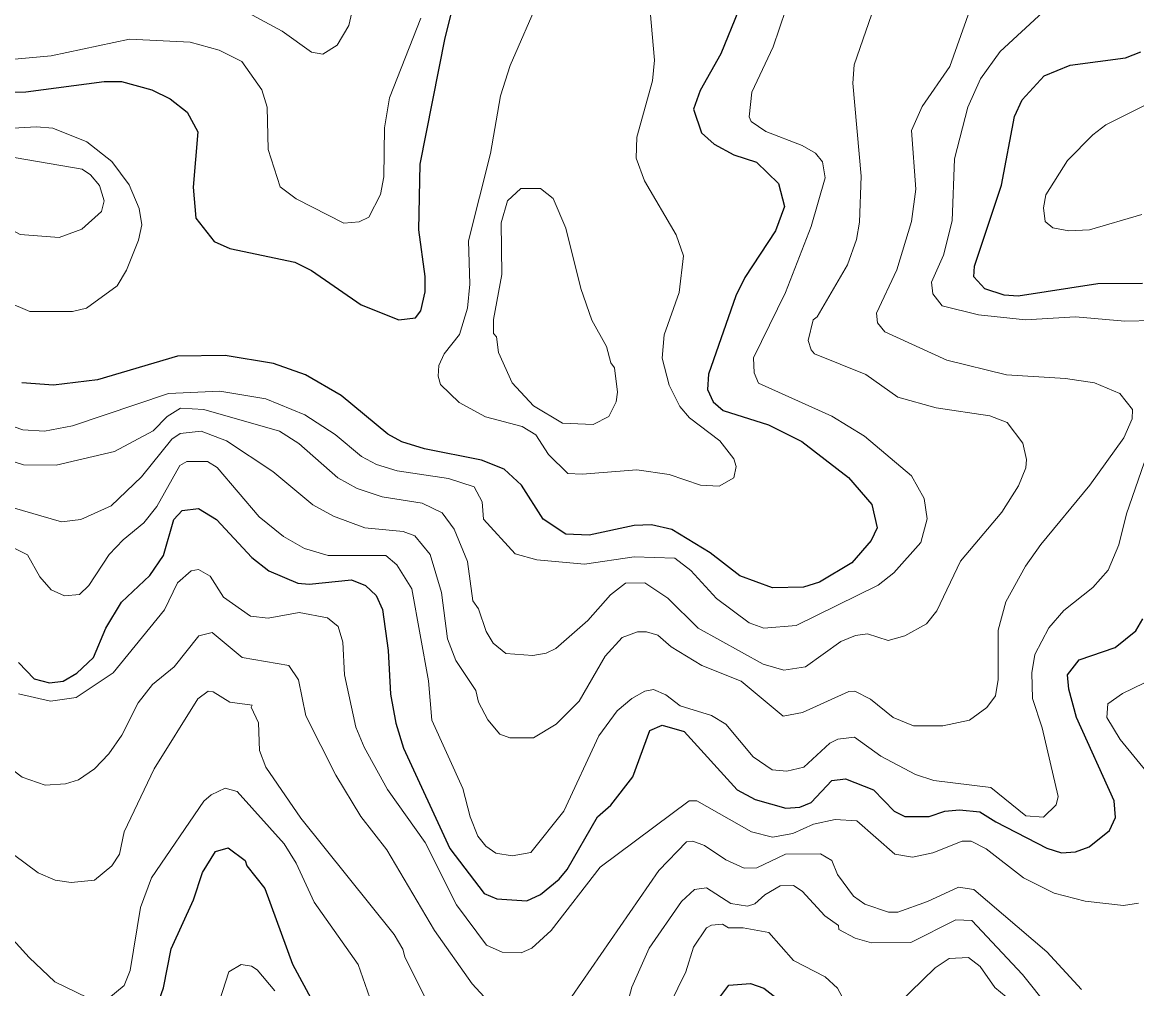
# Model space of a CAD drawing. Extents: x 673.3 to 698.5, y 6984.3 to 7012.3.
# Drawn here: x 692.636 to 693.858, y 6992.322 to 6993.382 of the extents above; entities that cross this region are included whole.
import ezdxf

# ---------------------------------------------------------------- set-up
doc = ezdxf.new("R2010")
doc.units = 0
doc.header["$LTSCALE"] = 0.032
doc.layers.add('1', color=7, linetype='Continuous', lineweight=25)
doc.layers.add('2', color=7, linetype='Continuous', lineweight=13)

msp = doc.modelspace()

# ---------------------------------------------------------------- linework, layer by layer
at = {"layer": '1'}
for points in [[(692.823, 6993.2014), (692.8258, 6993.1671), (692.846, 6993.1417), (692.8631, 6993.1338), (692.9347, 6993.1191), (692.9528, 6993.1099), (693.0074, 6993.0721), (693.0487, 6993.0559), (693.067, 6993.0579), (693.0729, 6993.0655), (693.0777, 6993.0866), (693.0777, 6993.1032), (693.0705, 6993.1543), (693.0721, 6993.2264), (693.0997, 6993.3651), (693.1433, 6993.5407)], [(693.4214, 6993.3952), (693.4021, 6993.3475), (693.3792, 6993.3075), (693.3719, 6993.2867), (693.3808, 6993.261), (693.3948, 6993.2486), (693.4162, 6993.2366), (693.4413, 6993.2286), (693.4655, 6993.2052), (693.4718, 6993.18), (693.462, 6993.1532), (693.4283, 6993.102), (693.4185, 6993.0822), (693.3886, 6992.9962), (693.3873, 6992.9794), (693.3936, 6992.9656), (693.4047, 6992.9562), (693.4543, 6992.9407), (693.4911, 6992.9221), (693.5422, 6992.8828), (693.5678, 6992.853), (693.5736, 6992.8277), (693.567, 6992.8136), (693.5457, 6992.7892), (693.5103, 6992.768), (693.4928, 6992.7625), (693.4589, 6992.7618), (693.4229, 6992.7749), (693.3902, 6992.8001), (693.3481, 6992.8256), (693.3259, 6992.8308), (693.3071, 6992.8301), (693.2577, 6992.8196), (693.2319, 6992.8206), (693.2071, 6992.8369), (693.1833, 6992.8743), (693.1643, 6992.8918), (693.1393, 6992.9019), (693.0768, 6992.9143), (693.0521, 6992.9219), (693.0365, 6992.9303), (692.9855, 6992.9728), (692.9461, 6992.9953), (692.9113, 6993.0077), (692.8582, 6993.0166), (692.8058, 6993.0158), (692.7181, 6992.9898), (692.6696, 6992.9842), (692.635, 6992.9865)], [(693.8647, 6993.0957), (693.8156, 6993.0953), (693.7283, 6993.0818), (693.713, 6993.0826), (693.6919, 6993.0899), (693.6798, 6993.103), (693.6805, 6993.1146), (693.71, 6993.2035), (693.7243, 6993.2787), (693.7327, 6993.297), (693.7567, 6993.3234), (693.7853, 6993.3352), (693.8462, 6993.3431), (693.8631, 6993.3499)], [(692.5852, 6993.3049), (692.6393, 6993.3057), (692.7252, 6993.3171), (692.7442, 6993.3171), (692.7775, 6993.3082), (692.7976, 6993.2983), (692.8165, 6993.2835), (692.8283, 6993.262), (692.823, 6993.2014)], [(692.6313, 6992.6797), (692.6484, 6992.6617), (692.6654, 6992.6575), (692.6805, 6992.6592), (692.6952, 6992.668), (692.7137, 6992.6851), (692.7272, 6992.7176), (692.7442, 6992.7459), (692.7754, 6992.7753), (692.7905, 6992.7972), (692.8018, 6992.8365), (692.8108, 6992.8467), (692.829, 6992.8488), (692.8486, 6992.8366), (692.8875, 6992.7948), (692.9062, 6992.7803), (692.9378, 6992.7667), (692.9503, 6992.7658), (692.9969, 6992.7705), (693.0121, 6992.7644)], [(693.0121, 6992.7644), (693.024, 6992.7533), (693.0306, 6992.7378), (693.037, 6992.6928), (693.0396, 6992.6449), (693.0455, 6992.6131), (693.0539, 6992.5857), (693.1048, 6992.4756), (693.1423, 6992.4262), (693.1562, 6992.4204), (693.1892, 6992.4183), (693.2042, 6992.4254), (693.2248, 6992.4421), (693.2335, 6992.4525), (693.2668, 6992.5106), (693.2815, 6992.5233), (693.3054, 6992.5542), (693.324, 6992.6053), (693.3375, 6992.6109), (693.3618, 6992.6041), (693.4201, 6992.54), (693.4397, 6992.5294), (693.4732, 6992.5199), (693.4889, 6992.5209), (693.5013, 6992.5263), (693.5239, 6992.5505), (693.539, 6992.5523), (693.5696, 6992.5401), (693.5923, 6992.5168), (693.6039, 6992.5109), (693.6308, 6992.5108), (693.6479, 6992.5165), (693.6638, 6992.5182), (693.6864, 6992.5158), (693.7038, 6992.5049), (693.7599, 6992.476), (693.776, 6992.471), (693.7912, 6992.4719), (693.8061, 6992.4776), (693.8284, 6992.4953), (693.835, 6992.5098), (693.8335, 6992.528), (693.7925, 6992.6196), (693.7838, 6992.6504), (693.7823, 6992.6661), (693.7953, 6992.6827), (693.8348, 6992.6964), (693.8573, 6992.7147), (693.865, 6992.7277)], [(692.7814, 6992.297), (692.7903, 6992.3227), (692.7987, 6992.3658), (692.8232, 6992.4195), (692.8332, 6992.4493), (692.8474, 6992.4724), (692.8613, 6992.4764), (692.8802, 6992.4624), (692.882, 6992.4566), (692.9018, 6992.4319), (692.932, 6992.3488), (692.9774, 6992.2646)], [(693.3978, 6992.3081), (693.4109, 6992.3259), (693.4345, 6992.3276), (693.4493, 6992.3226), (693.4706, 6992.3061)]]:
    msp.add_lwpolyline(points, dxfattribs=at)
at = {"layer": '2'}
for points in [[(692.7367, 6992.9111), (692.7792, 6992.934), (692.7944, 6992.9497), (692.8091, 6992.9587), (692.8348, 6992.9572), (692.9176, 6992.9337), (692.9388, 6992.92), (692.9818, 6992.8824), (693.0031, 6992.8707), (693.0303, 6992.8615), (693.0743, 6992.8546), (693.0962, 6992.8441), (693.1095, 6992.826), (693.1242, 6992.7906), (693.1299, 6992.7474), (693.1363, 6992.7387), (693.1444, 6992.7139), (693.1521, 6992.7011), (693.166, 6992.6898), (693.1956, 6992.6876), (693.2105, 6992.6901), (693.2208, 6992.6953), (693.2562, 6992.726), (693.281, 6992.754), (693.2976, 6992.7667), (693.3186, 6992.7673), (693.3438, 6992.7504), (693.3772, 6992.7174), (693.4485, 6992.678), (693.471, 6992.6713), (693.4948, 6992.6751), (693.5336, 6992.7029), (693.5499, 6992.7095), (693.5631, 6992.7111), (693.5857, 6992.7039), (693.604, 6992.7092), (693.6278, 6992.7222), (693.639, 6992.7364), (693.6651, 6992.7909), (693.7105, 6992.8447), (693.7286, 6992.8735), (693.7366, 6992.8934), (693.7374, 6992.9026), (693.7334, 6992.9203), (693.7161, 6992.9432), (693.6973, 6992.9504), (693.6385, 6992.9592), (693.5963, 6992.9707), (693.5613, 6992.9956), (693.505, 6993.0186), (693.5011, 6993.0227), (693.498, 6993.033), (693.5033, 6993.0559), (693.5077, 6993.0591), (693.5411, 6993.116), (693.551, 6993.1439), (693.5541, 6993.163), (693.5559, 6993.2133), (693.5469, 6993.3153), (693.5484, 6993.3356), (693.5835, 6993.4371)], [(692.6245, 6992.8499), (692.6787, 6992.8342), (692.6997, 6992.8366), (692.733, 6992.8516), (692.7664, 6992.8836), (692.7997, 6992.9249), (692.8089, 6992.931), (692.8318, 6992.9335), (692.8595, 6992.9229), (692.9103, 6992.8894), (692.9542, 6992.8527), (692.9771, 6992.8405), (693.0114, 6992.8276), (693.0533, 6992.8235), (693.0663, 6992.8187), (693.083, 6992.7982), (693.0955, 6992.7566), (693.1021, 6992.7058), (693.1112, 6992.682), (693.1331, 6992.6492), (693.1361, 6992.6362), (693.1465, 6992.617), (693.1595, 6992.6012), (693.1704, 6992.5972), (693.1966, 6992.5972), (693.2213, 6992.612), (693.2465, 6992.6374), (693.275, 6992.6866), (693.2936, 6992.7071), (693.3107, 6992.7136), (693.3204, 6992.7136), (693.3328, 6992.7098), (693.3475, 6992.6971), (693.3813, 6992.6766), (693.4242, 6992.6593), (693.4705, 6992.6209), (693.4915, 6992.6248), (693.5425, 6992.648), (693.549, 6992.6485), (693.5664, 6992.6395), (693.5911, 6992.6193), (693.6134, 6992.6103), (693.6457, 6992.6104), (693.6749, 6992.6166), (693.694, 6992.6303), (693.7033, 6992.6432), (693.7064, 6992.6613), (693.7064, 6992.7153), (693.7148, 6992.7465), (693.7364, 6992.7853), (693.7532, 6992.8092), (693.807, 6992.8744), (693.8443, 6992.9264), (693.8535, 6992.9472), (693.8537, 6992.9573), (693.8398, 6992.975), (693.8121, 6992.9865), (693.7804, 6992.9913), (693.7156, 6992.9955), (693.65, 6993.0116), (693.5821, 6993.0426), (693.5739, 6993.0524), (693.573, 6993.0632), (693.5952, 6993.1104), (693.6112, 6993.1635), (693.6161, 6993.199), (693.6113, 6993.2634), (693.623, 6993.2897), (693.6532, 6993.3337), (693.6835, 6993.4186)], [(693.0036, 6993.4219), (692.994, 6993.3788), (692.9811, 6993.357), (692.9654, 6993.3473), (692.9528, 6993.3495), (692.9206, 6993.3724), (692.8645, 6993.4029)], [(693.2034, 6993.4098), (693.1709, 6993.3348), (693.1604, 6993.3015), (693.1494, 6993.2381), (693.125, 6993.1423), (693.1267, 6993.0948), (693.1241, 6993.0685), (693.1153, 6993.0397), (693.0985, 6993.0186), (693.0926, 6993.0055), (693.0917, 6992.9939), (693.0944, 6992.9846), (693.1149, 6992.9649), (693.1439, 6992.9492), (693.1842, 6992.9388), (693.1989, 6992.9294), (693.213, 6992.9081), (693.2343, 6992.8871), (693.2498, 6992.8863), (693.31, 6992.8912), (693.3454, 6992.8862), (693.3796, 6992.8743), (693.4002, 6992.8733), (693.4163, 6992.8822), (693.4189, 6992.8949), (693.4162, 6992.9031), (693.401, 6992.9229), (693.3676, 6992.9483), (693.3569, 6992.9606), (693.3455, 6992.9839), (693.3376, 6993.0136), (693.3399, 6993.0392), (693.3564, 6993.0856), (693.361, 6993.126), (693.3529, 6993.1488), (693.3182, 6993.2082), (693.3091, 6993.2332), (693.3099, 6993.2563), (693.3269, 6993.318), (693.3294, 6993.3405), (693.3246, 6993.3943)], [(692.6073, 6992.9448), (692.6361, 6992.9352), (692.6599, 6992.9336), (692.6905, 6992.9393), (692.796, 6992.975), (692.8521, 6992.9774), (692.9029, 6992.969), (692.9456, 6992.9516), (692.9787, 6992.93), (693.0077, 6992.9059), (693.0241, 6992.8971), (693.0469, 6992.89), (693.1031, 6992.8815), (693.1312, 6992.8725), (693.1402, 6992.856), (693.1415, 6992.8369), (693.1762, 6992.7989), (693.2001, 6992.7923), (693.2525, 6992.7878), (693.3068, 6992.7958), (693.3515, 6992.7944), (693.3691, 6992.7806), (693.3973, 6992.7499), (693.4331, 6992.7233), (693.4491, 6992.7176), (693.4848, 6992.7202), (693.5747, 6992.7647), (693.5917, 6992.778), (693.6214, 6992.8113), (693.6283, 6992.8374), (693.6252, 6992.8596), (693.6112, 6992.8845), (693.5596, 6992.9282), (693.5237, 6992.95), (693.4432, 6992.9862), (693.4385, 6992.9974), (693.4379, 6993.0142), (693.473, 6993.0857), (693.5011, 6993.158), (693.5167, 6993.2116), (693.5137, 6993.2292), (693.5058, 6993.2384), (693.4913, 6993.2471), (693.4513, 6993.2622), (693.4353, 6993.2732), (693.433, 6993.2783), (693.4362, 6993.3055), (693.4596, 6993.3551), (693.4735, 6993.3961)], [(693.0729, 6993.3867), (693.0385, 6993.2993), (693.033, 6993.2665), (693.0321, 6993.2127), (693.0287, 6993.1932), (693.0157, 6993.1682), (693.0052, 6993.1634), (692.9882, 6993.1619), (692.9361, 6993.1885), (692.9183, 6993.2015), (692.9052, 6993.2427), (692.9042, 6993.2889), (692.8985, 6993.3082), (692.8764, 6993.339), (692.8515, 6993.3515)], [(693.8764, 6993.0549), (693.8455, 6993.0541), (693.7912, 6993.059), (693.7365, 6993.0557), (693.6847, 6993.0611), (693.6451, 6993.0712), (693.6345, 6993.0841), (693.6332, 6993.0972), (693.6465, 6993.1267), (693.6558, 6993.1642), (693.6585, 6993.2322), (693.673, 6993.289), (693.6871, 6993.3203), (693.7085, 6993.35), (693.7554, 6993.3934)], [(692.8515, 6993.3515), (692.8197, 6993.3603), (692.753, 6993.3635), (692.6671, 6993.3452), (692.5819, 6993.3375)], [(693.8794, 6993.2969), (693.8246, 6993.2697), (693.8102, 6993.2588), (693.7826, 6993.2305), (693.7587, 6993.1928), (693.7561, 6993.1785), (693.7581, 6993.1637), (693.7662, 6993.1567), (693.784, 6993.1534), (693.8065, 6993.1544), (693.8642, 6993.1713)], [(692.5924, 6993.2641), (692.651, 6993.2675), (692.6692, 6993.2659), (692.7065, 6993.2511), (692.7339, 6993.2294), (692.7528, 6993.2039), (692.7638, 6993.1777), (692.7666, 6993.1599), (692.7632, 6993.143), (692.7498, 6993.1101), (692.7396, 6993.0929), (692.7058, 6993.0685), (692.6907, 6993.0647), (692.6439, 6993.0648), (692.5465, 6993.1062)], [(692.6076, 6992.9056), (692.6367, 6992.8968), (692.6728, 6992.8961), (692.7367, 6992.9111)], [(692.593, 6992.8217), (692.6414, 6992.7979), (692.6549, 6992.7738), (692.6671, 6992.7594), (692.6818, 6992.7528), (692.6982, 6992.7545), (692.7087, 6992.7641), (692.7307, 6992.7981), (692.7461, 6992.8144), (692.7689, 6992.8331), (692.7833, 6992.8509), (692.8082, 6992.896), (692.8161, 6992.9002), (692.8386, 6992.9002), (692.8495, 6992.8936), (692.8956, 6992.8396), (692.922, 6992.818), (692.9453, 6992.8047), (692.9713, 6992.7971), (693.0343, 6992.7971), (693.0466, 6992.787), (693.0631, 6992.7607), (693.0811, 6992.6597), (693.085, 6992.6164), (693.1191, 6992.5416), (693.1271, 6992.5104), (693.1354, 6992.4892), (693.1443, 6992.4784), (693.155, 6992.4705), (693.1732, 6992.4678), (693.1937, 6992.4714), (693.2299, 6992.5165), (693.2682, 6992.5994), (693.2882, 6992.6268), (693.3042, 6992.6403), (693.3186, 6992.6483), (693.328, 6992.65), (693.3416, 6992.6443), (693.3573, 6992.6322), (693.3919, 6992.6217), (693.4074, 6992.612), (693.4375, 6992.5764), (693.4582, 6992.562), (693.4745, 6992.5606)], [(693.4745, 6992.5606), (693.493, 6992.5648), (693.5217, 6992.5911), (693.5306, 6992.5955), (693.5489, 6992.5979), (693.5776, 6992.577), (693.6158, 6992.557), (693.6358, 6992.5505), (693.6983, 6992.5426), (693.7367, 6992.5117), (693.7561, 6992.5102), (693.7699, 6992.5238), (693.7723, 6992.5328), (693.7545, 6992.6081), (693.744, 6992.6404), (693.7432, 6992.6686), (693.7467, 6992.6886), (693.7618, 6992.7178), (693.7786, 6992.7369), (693.8103, 6992.7621), (693.8272, 6992.781), (693.8389, 6992.8087), (693.8471, 6992.843), (693.8667, 6992.8987)], [(693.4587, 6992.4882), (693.4356, 6992.494), (693.3756, 6992.5279), (693.3672, 6992.5279), (693.2696, 6992.4551), (693.2159, 6992.3859), (693.1948, 6992.3662), (693.1828, 6992.3611), (693.1621, 6992.362), (693.145, 6992.3695), (693.1119, 6992.4139), (693.0777, 6992.4823), (693.0364, 6992.5404), (693.0108, 6992.5869), (693.0015, 6992.6088), (692.989, 6992.6662), (692.9873, 6992.7022), (692.9823, 6992.7192), (692.9704, 6992.7289), (692.9393, 6992.7348), (692.9054, 6992.7283), (692.8858, 6992.7307), (692.8563, 6992.7513), (692.8416, 6992.7745), (692.829, 6992.7819), (692.8207, 6992.7805), (692.8058, 6992.7672), (692.7915, 6992.7376), (692.7352, 6992.6684), (692.6945, 6992.6413), (692.6663, 6992.6372), (692.6313, 6992.6454)], [(692.5247, 6992.6545), (692.5728, 6992.6012), (692.6355, 6992.5539), (692.6606, 6992.5451), (692.683, 6992.5466), (692.6971, 6992.5509), (692.7147, 6992.5631), (692.7304, 6992.5796), (692.7447, 6992.6002), (692.7627, 6992.6356), (692.7785, 6992.6555), (692.8022, 6992.675), (692.8291, 6992.7089), (692.8438, 6992.7128), (692.8767, 6992.6852), (692.928, 6992.6766), (692.9385, 6992.6607), (692.9465, 6992.6214), (692.9797, 6992.5562), (693.0071, 6992.511), (693.0354, 6992.4742), (693.0877, 6992.3856), (693.1292, 6992.3274), (693.151, 6992.3033)], [(693.8784, 6992.6629), (693.8427, 6992.6457), (693.8268, 6992.6345), (693.8255, 6992.6195), (693.8402, 6992.5953), (693.8737, 6992.5546)], [(693.0943, 6992.2783), (693.0551, 6992.3567), (693.0532, 6992.3651), (693.0435, 6992.3814), (692.9411, 6992.509), (692.9027, 6992.565), (692.8958, 6992.5831), (692.8946, 6992.6137), (692.8865, 6992.6306), (692.8876, 6992.633), (692.8631, 6992.6364), (692.8451, 6992.6475), (692.8395, 6992.6484), (692.8283, 6992.6401), (692.7802, 6992.5633), (692.7472, 6992.494), (692.7422, 6992.4696), (692.7338, 6992.4567), (692.7148, 6992.4411), (692.6892, 6992.4384), (692.6716, 6992.441), (692.6531, 6992.4489), (692.5856, 6992.4988)], [(692.3122, 6992.4465), (692.2941, 6992.4621), (692.2759, 6992.4712), (692.2357, 6992.4856), (692.2236, 6992.4939), (692.2228, 6992.5126), (692.2454, 6992.5491), (692.2503, 6992.5687), (692.2488, 6992.602), (692.2594, 6992.6159), (692.2785, 6992.6183), (692.3279, 6992.6014), (692.3432, 6992.6016), (692.3663, 6992.6087), (692.3951, 6992.628), (692.4113, 6992.6282), (692.4304, 6992.6179), (692.4803, 6992.5144), (692.5092, 6992.4655), (692.5503, 6992.4323), (692.6036, 6992.3994), (692.6429, 6992.356), (692.6712, 6992.3294), (692.7067, 6992.3121)], [(692.7305, 6992.3115), (692.7472, 6992.3255), (692.7539, 6992.342), (692.7651, 6992.411), (692.7774, 6992.4436), (692.8347, 6992.5276), (692.8429, 6992.5347), (692.8581, 6992.5419), (692.8713, 6992.5383), (692.923, 6992.4807), (692.9359, 6992.4598), (692.9558, 6992.417), (693.0039, 6992.3483), (693.0221, 6992.2973)], [(693.8602, 6992.4157), (693.844, 6992.4133), (693.802, 6992.4178), (693.7678, 6992.4266), (693.7343, 6992.4434), (693.6932, 6992.4752), (693.6769, 6992.4839), (693.6668, 6992.4839), (693.6345, 6992.4709), (693.6123, 6992.4661), (693.5931, 6992.4695), (693.5514, 6992.5059), (693.5276, 6992.5076), (693.5039, 6992.5025), (693.4811, 6992.492), (693.4587, 6992.4882)], [(693.2387, 6992.3134), (693.334, 6992.4516), (693.3645, 6992.4831), (693.3712, 6992.4838), (693.3843, 6992.4789), (693.4074, 6992.4633), (693.4276, 6992.454), (693.4414, 6992.4545), (693.4729, 6992.4695), (693.5113, 6992.47), (693.524, 6992.4627), (693.5302, 6992.4471), (693.5477, 6992.4236), (693.5601, 6992.4146), (693.5859, 6992.4059), (693.5961, 6992.406), (693.6289, 6992.4175), (693.6629, 6992.4334), (693.6798, 6992.4309), (693.7598, 6992.3623), (693.7979, 6992.3209)], [(693.762, 6992.3014), (693.7332, 6992.3376), (693.6773, 6992.3966), (693.6598, 6992.3975), (693.6107, 6992.3725), (693.5674, 6992.3723), (693.5496, 6992.3775), (693.5317, 6992.3869), (693.5311, 6992.3911), (693.5162, 6992.4017), (693.4912, 6992.4288), (693.4816, 6992.4351), (693.4672, 6992.4347), (693.4504, 6992.4248), (693.4395, 6992.4149), (693.4314, 6992.4124), (693.4129, 6992.4155), (693.3862, 6992.4324), (693.3731, 6992.4307), (693.3589, 6992.4174), (693.3234, 6992.3662), (693.3045, 6992.3236), (693.2907, 6992.2732)], [(693.3014, 6992.2134), (693.3635, 6992.3404), (693.372, 6992.3674), (693.3864, 6992.3887), (693.3918, 6992.3917), (693.4037, 6992.3928), (693.4103, 6992.3887), (693.4266, 6992.3886), (693.4548, 6992.3834), (693.4819, 6992.3528), (693.5167, 6992.3351), (693.5301, 6992.3224), (693.5353, 6992.3131)], [(692.9125, 6992.3195), (692.8934, 6992.3426), (692.8872, 6992.3467), (692.8756, 6992.3486), (692.862, 6992.3405), (692.8449, 6992.2872)], [(693.5827, 6992.2918), (693.6372, 6992.3447), (693.6525, 6992.3552), (693.6737, 6992.3561), (693.6868, 6992.3462), (693.7027, 6992.3233), (693.7339, 6992.2977)]]:
    msp.add_lwpolyline(points, dxfattribs=at)
for points in [[(692.6331, 6993.1495), (692.5873, 6993.1739), (692.5745, 6993.187), (692.5706, 6993.2132), (692.587, 6993.2333), (692.6028, 6993.238), (692.7013, 6993.2209), (692.7102, 6993.2147), (692.7202, 6993.203), (692.7252, 6993.1863), (692.7224, 6993.1744), (692.7009, 6993.1552), (692.6758, 6993.1461)], [(693.262, 6992.9408), (693.2792, 6992.9495), (693.2871, 6992.9658), (693.2886, 6992.9765), (693.2853, 6993.0029), (693.2814, 6993.0086), (693.2764, 6993.0264), (693.2605, 6993.0554), (693.2484, 6993.0902), (693.2318, 6993.1562), (693.2181, 6993.1887), (693.2043, 6993.1999), (693.1827, 6993.1999), (693.168, 6993.1864), (693.1609, 6993.1621), (693.1616, 6993.1054), (693.1527, 6993.056), (693.1527, 6993.0406), (693.1559, 6993.0369), (693.158, 6993.0199), (693.1729, 6992.9867), (693.1964, 6992.9614), (693.2282, 6992.9423)]]:
    msp.add_lwpolyline(points, close=True, dxfattribs=at)

doc.saveas('drawing.dxf')
